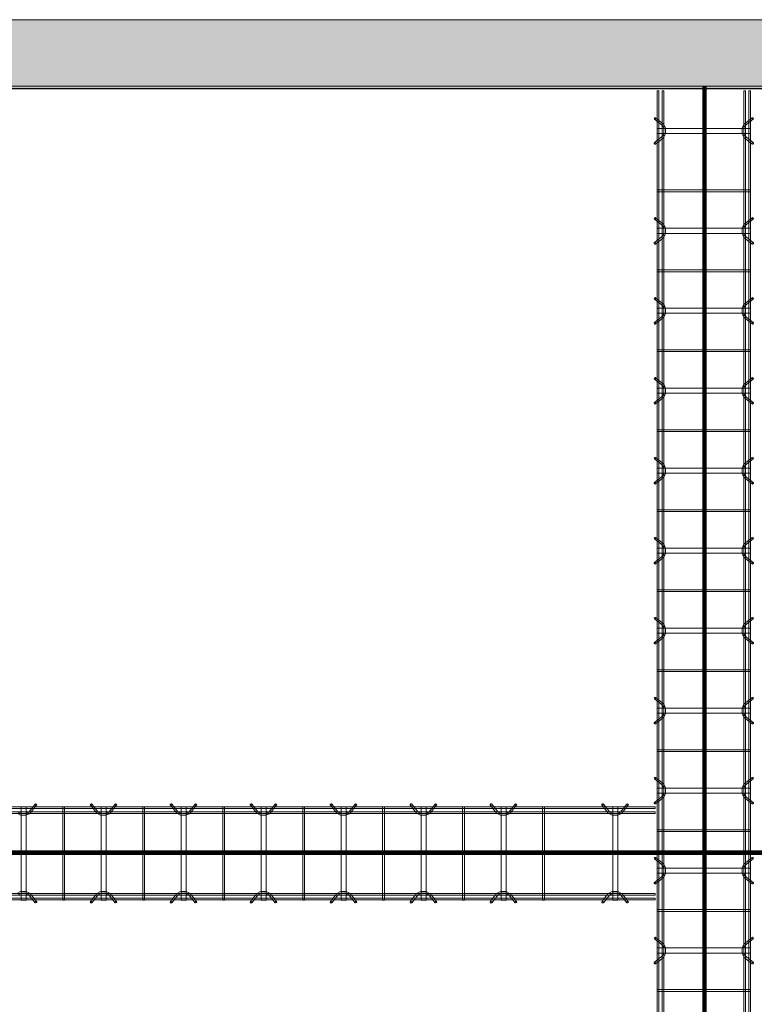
# Model space of a CAD drawing. Header units: inches. Extents: x -4136 to 1945, y -6639 to 12387.
# Tile 512 of 656: x -3094 to -2983, y 11939 to 12087. Entities that reach past the tile are written whole.
import ezdxf

# ---------------------------------------------------------------- set-up
doc = ezdxf.new("R2010")
doc.units = ezdxf.units.IN
doc.header["$MEASUREMENT"] = 0
for name, color, linetype, lineweight in [('A-FLOR', 7, 'Continuous', 9), ('A-GENM', 7, 'Continuous', 9), ('A-WALL-PATT', 7, 'Continuous', 18), ('S-BEAM', 7, 'Continuous', 9), ('S-FNDN', 7, 'Continuous', 9)]:
    doc.layers.add(name, color=color, linetype=linetype, lineweight=lineweight)

# ---------------------------------------------------------------- blocks, each defined once
blk = doc.blocks.new('Dowel bar assembly - Dowel bar assembly-669756-SLAB ON GROUND JOINTS')
at = {"layer": 'S-BEAM', "color": 253, "true_color": 0xaaaaaa}
for p, q in [((2175, 1.98), (0, 1.98)), ((0, 1.72), (2175, 1.72)), ((2039.87, 1.99), (2039.87, -12.01)), ((2040.13, 1.99), (2039.87, 1.99)), ((2039.87, 1.99), (2040.13, 1.99)), ((2040.13, -12.01), (2040.13, 1.99)), ((2044.02, 2.23), (2044.97, 1.03)), ((2045.18, 1.19), (2044.23, 2.39)), ((2045.62, 1.99), (2045.62, -12.01)), ((2046.38, 1.99), (2045.62, 1.99)), ((2045.62, 1.99), (2046.38, 1.99)), ((2046.38, -12.01), (2046.38, 1.99)), ((2047.76, 2.39), (2046.81, 1.19)), ((2047.01, 1.03), (2047.96, 2.23)), ((2051.87, 1.99), (2051.87, -12.01)), ((2052.13, 1.99), (2051.87, 1.99)), ((2051.87, 1.99), (2052.13, 1.99)), ((2052.13, -12.01), (2052.13, 1.99)), ((2056.02, 2.23), (2056.97, 1.03)), ((2057.18, 1.19), (2056.23, 2.39)), ((2057.62, 1.99), (2057.62, -12.01)), ((2058.38, 1.99), (2057.62, 1.99)), ((2057.62, 1.99), (2058.38, 1.99)), ((2058.38, -12.01), (2058.38, 1.99)), ((2059.76, 2.39), (2058.81, 1.19)), ((2059.01, 1.03), (2059.96, 2.23)), ((2063.87, 1.99), (2063.87, -12.01)), ((2064.13, 1.99), (2063.87, 1.99)), ((2063.87, 1.99), (2064.13, 1.99)), ((2064.13, -12.01), (2064.13, 1.99)), ((2068.02, 2.23), (2068.97, 1.03)), ((2069.18, 1.19), (2068.23, 2.39)), ((2069.62, 1.99), (2069.62, -12.01)), ((2070.38, 1.99), (2069.62, 1.99)), ((2069.62, 1.99), (2070.38, 1.99)), ((2070.38, -12.01), (2070.38, 1.99)), ((2071.76, 2.39), (2070.81, 1.19)), ((2071.01, 1.03), (2071.96, 2.23)), ((2075.87, 1.99), (2075.87, -12.01)), ((2076.13, 1.99), (2075.87, 1.99)), ((2075.87, 1.99), (2076.13, 1.99)), ((2076.13, -12.01), (2076.13, 1.99)), ((2080.02, 2.23), (2080.97, 1.03)), ((2081.18, 1.19), (2080.23, 2.39)), ((2081.62, 1.99), (2081.62, -12.01)), ((2082.38, 1.99), (2081.62, 1.99)), ((2081.62, 1.99), (2082.38, 1.99)), ((2082.38, -12.01), (2082.38, 1.99)), ((2083.76, 2.39), (2082.81, 1.19)), ((2083.01, 1.03), (2083.96, 2.23)), ((2087.87, 1.99), (2087.87, -12.01)), ((2088.13, 1.99), (2087.87, 1.99)), ((2087.87, 1.99), (2088.13, 1.99)), ((2088.13, -12.01), (2088.13, 1.99)), ((2092.02, 2.23), (2092.97, 1.03)), ((2093.18, 1.19), (2092.23, 2.39)), ((2093.62, 1.99), (2093.62, -12.01)), ((2094.38, 1.99), (2093.62, 1.99)), ((2093.62, 1.99), (2094.38, 1.99)), ((2094.38, -12.01), (2094.38, 1.99)), ((2095.76, 2.39), (2094.81, 1.19)), ((2095.01, 1.03), (2095.96, 2.23)), ((2099.87, 1.99), (2099.87, -12.01)), ((2100.13, 1.99), (2099.87, 1.99)), ((2099.87, 1.99), (2100.13, 1.99)), ((2100.13, -12.01), (2100.13, 1.99)), ((2104.02, 2.23), (2104.97, 1.03)), ((2105.18, 1.19), (2104.23, 2.39)), ((2105.62, 1.99), (2105.62, -12.01)), ((2106.38, 1.99), (2105.62, 1.99)), ((2105.62, 1.99), (2106.38, 1.99)), ((2106.38, -12.01), (2106.38, 1.99)), ((2107.76, 2.39), (2106.81, 1.19)), ((2107.01, 1.03), (2107.96, 2.23)), ((2111.87, 1.99), (2111.87, -12.01)), ((2112.13, 1.99), (2111.87, 1.99)), ((2111.87, 1.99), (2112.13, 1.99)), ((2112.13, -12.01), (2112.13, 1.99)), ((2116.02, 2.23), (2116.97, 1.03)), ((2117.18, 1.19), (2116.23, 2.39)), ((2117.62, 1.99), (2117.62, -12.01)), ((2118.38, 1.99), (2117.62, 1.99)), ((2117.62, 1.99), (2118.38, 1.99)), ((2118.38, -12.01), (2118.38, 1.99)), ((2119.76, 2.39), (2118.81, 1.19)), ((2119.01, 1.03), (2119.96, 2.23)), ((2123.87, 1.99), (2123.87, -12.01)), ((2124.13, 1.99), (2123.87, 1.99)), ((2123.87, 1.99), (2124.13, 1.99)), ((2124.13, -12.01), (2124.13, 1.99)), ((2128.02, 2.23), (2128.97, 1.03)), ((2129.18, 1.19), (2128.23, 2.39)), ((2129.62, 1.99), (2129.62, -12.01)), ((2130.38, 1.99), (2129.62, 1.99)), ((2129.62, 1.99), (2130.38, 1.99)), ((2130.38, -12.01), (2130.38, 1.99)), ((2131.76, 2.39), (2130.81, 1.19)), ((2131.01, 1.03), (2131.96, 2.23)), ((2135.87, 1.99), (2135.87, -12.01)), ((2136.13, 1.99), (2135.87, 1.99)), ((2135.87, 1.99), (2136.13, 1.99)), ((2136.13, -12.01), (2136.13, 1.99)), ((2140.02, 2.23), (2140.97, 1.03)), ((2141.18, 1.19), (2140.23, 2.39)), ((2141.62, 1.99), (2141.62, -12.01)), ((2142.38, 1.99), (2141.62, 1.99)), ((2141.62, 1.99), (2142.38, 1.99)), ((2142.38, -12.01), (2142.38, 1.99)), ((2143.76, 2.39), (2142.81, 1.19)), ((2143.01, 1.03), (2143.96, 2.23)), ((2147.87, 1.99), (2147.87, -12.01)), ((2148.13, 1.99), (2147.87, 1.99)), ((2147.87, 1.99), (2148.13, 1.99)), ((2148.13, -12.01), (2148.13, 1.99)), ((2152.02, 2.23), (2152.97, 1.03)), ((2153.18, 1.19), (2152.23, 2.39)), ((2153.62, 1.99), (2153.62, -12.01)), ((2154.38, 1.99), (2153.62, 1.99)), ((2153.62, 1.99), (2154.38, 1.99)), ((2154.38, -12.01), (2154.38, 1.99)), ((2155.76, 2.39), (2154.81, 1.19)), ((2155.01, 1.03), (2155.96, 2.23)), ((2159.87, 1.99), (2159.87, -12.01)), ((2160.13, 1.99), (2159.87, 1.99)), ((2159.87, 1.99), (2160.13, 1.99)), ((2160.13, -12.01), (2160.13, 1.99)), ((2167.02, 2.23), (2167.97, 1.03)), ((2168.18, 1.19), (2167.23, 2.39)), ((2168.62, 1.99), (2168.62, -12.01)), ((2169.37, 1.99), (2168.62, 1.99)), ((2168.62, 1.99), (2169.37, 1.99)), ((2169.37, -12.01), (2169.37, 1.99)), ((2170.76, 2.39), (2169.81, 1.19)), ((2170.01, 1.03), (2170.96, 2.23)), ((2175, 1.98), (2175, 1.72)), ((2175, 1.72), (2175, 1.98)), ((2175, 1.25), (0, 1.25)), ((0, 0.99), (2175, 0.99)), ((2175, 0.99), (2175, 1.25)), ((2175, 1.25), (2175, 0.99)), ((2175, -11.01), (0, -11.01)), ((0, -11.27), (2175, -11.27)), ((2175, -11.74), (0, -11.74)), ((2044.97, -11.05), (2044.02, -12.25)), ((2044.23, -12.41), (2045.18, -11.21)), ((2046.81, -11.21), (2047.76, -12.41)), ((2047.96, -12.25), (2047.01, -11.05)), ((2056.97, -11.05), (2056.02, -12.25)), ((2056.23, -12.41), (2057.18, -11.21)), ((2058.81, -11.21), (2059.76, -12.41)), ((2059.96, -12.25), (2059.01, -11.05)), ((2068.97, -11.05), (2068.02, -12.25)), ((2068.23, -12.41), (2069.18, -11.21)), ((2070.81, -11.21), (2071.76, -12.41)), ((2071.96, -12.25), (2071.01, -11.05)), ((2080.97, -11.05), (2080.02, -12.25)), ((2080.23, -12.41), (2081.18, -11.21)), ((2082.81, -11.21), (2083.76, -12.41)), ((2083.96, -12.25), (2083.01, -11.05)), ((2092.97, -11.05), (2092.02, -12.25)), ((2092.23, -12.41), (2093.18, -11.21)), ((2094.81, -11.21), (2095.76, -12.41)), ((2095.96, -12.25), (2095.01, -11.05)), ((2104.97, -11.05), (2104.02, -12.25)), ((2104.23, -12.41), (2105.18, -11.21)), ((2106.81, -11.21), (2107.76, -12.41)), ((2107.96, -12.25), (2107.01, -11.05)), ((2116.97, -11.05), (2116.02, -12.25)), ((2116.23, -12.41), (2117.18, -11.21)), ((2118.81, -11.21), (2119.76, -12.41)), ((2119.96, -12.25), (2119.01, -11.05)), ((2128.97, -11.05), (2128.02, -12.25)), ((2128.23, -12.41), (2129.18, -11.21)), ((2130.81, -11.21), (2131.76, -12.41)), ((2131.96, -12.25), (2131.01, -11.05)), ((2140.97, -11.05), (2140.02, -12.25)), ((2140.23, -12.41), (2141.18, -11.21)), ((2142.81, -11.21), (2143.76, -12.41)), ((2143.96, -12.25), (2143.01, -11.05)), ((2152.97, -11.05), (2152.02, -12.25)), ((2152.23, -12.41), (2153.18, -11.21)), ((2154.81, -11.21), (2155.76, -12.41)), ((2155.96, -12.25), (2155.01, -11.05)), ((2167.97, -11.05), (2167.02, -12.25)), ((2167.23, -12.41), (2168.18, -11.21)), ((2169.81, -11.21), (2170.76, -12.41)), ((2170.96, -12.25), (2170.01, -11.05)), ((2175, -11.27), (2175, -11.01)), ((2175, -11.01), (2175, -11.27)), ((2175, -12), (2175, -11.74)), ((2175, -11.74), (2175, -12)), ((0, -12), (2175, -12)), ((2040.13, -12.01), (2039.87, -12.01)), ((2039.87, -12.01), (2040.13, -12.01)), ((2046.38, -12.01), (2045.62, -12.01)), ((2045.62, -12.01), (2046.38, -12.01)), ((2052.13, -12.01), (2051.87, -12.01)), ((2051.87, -12.01), (2052.13, -12.01)), ((2058.38, -12.01), (2057.62, -12.01)), ((2057.62, -12.01), (2058.38, -12.01)), ((2064.13, -12.01), (2063.87, -12.01)), ((2063.87, -12.01), (2064.13, -12.01)), ((2070.38, -12.01), (2069.62, -12.01)), ((2069.62, -12.01), (2070.38, -12.01)), ((2076.13, -12.01), (2075.87, -12.01)), ((2075.87, -12.01), (2076.13, -12.01)), ((2082.38, -12.01), (2081.62, -12.01)), ((2081.62, -12.01), (2082.38, -12.01)), ((2088.13, -12.01), (2087.87, -12.01)), ((2087.87, -12.01), (2088.13, -12.01)), ((2094.38, -12.01), (2093.62, -12.01)), ((2093.62, -12.01), (2094.38, -12.01)), ((2100.13, -12.01), (2099.87, -12.01)), ((2099.87, -12.01), (2100.13, -12.01)), ((2106.38, -12.01), (2105.62, -12.01)), ((2105.62, -12.01), (2106.38, -12.01)), ((2112.13, -12.01), (2111.87, -12.01)), ((2111.87, -12.01), (2112.13, -12.01)), ((2118.38, -12.01), (2117.62, -12.01)), ((2117.62, -12.01), (2118.38, -12.01)), ((2124.13, -12.01), (2123.87, -12.01)), ((2123.87, -12.01), (2124.13, -12.01)), ((2130.38, -12.01), (2129.62, -12.01)), ((2129.62, -12.01), (2130.38, -12.01)), ((2136.13, -12.01), (2135.87, -12.01)), ((2135.87, -12.01), (2136.13, -12.01)), ((2142.38, -12.01), (2141.62, -12.01)), ((2141.62, -12.01), (2142.38, -12.01)), ((2148.13, -12.01), (2147.87, -12.01)), ((2147.87, -12.01), (2148.13, -12.01)), ((2154.38, -12.01), (2153.62, -12.01)), ((2153.62, -12.01), (2154.38, -12.01)), ((2160.13, -12.01), (2159.87, -12.01)), ((2159.87, -12.01), (2160.13, -12.01)), ((2169.37, -12.01), (2168.62, -12.01)), ((2168.62, -12.01), (2169.37, -12.01))]:
    blk.add_line(p, q, dxfattribs=at)
at = {"layer": 'S-BEAM', "color": 253, "true_color": 0xaaaaaa, "flags": 128}
for points in [[(2044.97, 1.03), (2045.53, 0.73), (2046.39, 0.72), (2046.97, 0.99), (2047.01, 1.03)], [(2045.18, 1.19), (2045.62, 0.97), (2046.38, 0.98), (2046.81, 1.19)], [(2056.97, 1.03), (2057.53, 0.73), (2058.39, 0.72), (2058.97, 0.99), (2059.01, 1.03)], [(2057.18, 1.19), (2057.62, 0.97), (2058.38, 0.98), (2058.81, 1.19)], [(2068.97, 1.03), (2069.53, 0.73), (2070.39, 0.72), (2070.97, 0.99), (2071.01, 1.03)], [(2069.18, 1.19), (2069.62, 0.97), (2070.38, 0.98), (2070.81, 1.19)], [(2080.97, 1.03), (2081.53, 0.73), (2082.39, 0.72), (2082.97, 0.99), (2083.01, 1.03)], [(2081.18, 1.19), (2081.62, 0.97), (2082.38, 0.98), (2082.81, 1.19)], [(2092.97, 1.03), (2093.53, 0.73), (2094.39, 0.72), (2094.97, 0.99), (2095.01, 1.03)], [(2093.18, 1.19), (2093.62, 0.97), (2094.38, 0.98), (2094.81, 1.19)], [(2104.97, 1.03), (2105.53, 0.73), (2106.39, 0.72), (2106.97, 0.99), (2107.01, 1.03)], [(2105.18, 1.19), (2105.62, 0.97), (2106.38, 0.98), (2106.81, 1.19)], [(2116.97, 1.03), (2117.53, 0.73), (2118.39, 0.72), (2118.97, 0.99), (2119.01, 1.03)], [(2117.18, 1.19), (2117.62, 0.97), (2118.38, 0.98), (2118.81, 1.19)], [(2128.97, 1.03), (2129.53, 0.73), (2130.39, 0.72), (2130.97, 0.99), (2131.01, 1.03)], [(2129.18, 1.19), (2129.62, 0.97), (2130.38, 0.98), (2130.81, 1.19)], [(2140.97, 1.03), (2141.53, 0.73), (2142.39, 0.72), (2142.97, 0.99), (2143.01, 1.03)], [(2141.18, 1.19), (2141.62, 0.97), (2142.38, 0.98), (2142.81, 1.19)], [(2152.97, 1.03), (2153.53, 0.73), (2154.39, 0.72), (2154.97, 0.99), (2155.01, 1.03)], [(2153.18, 1.19), (2153.62, 0.97), (2154.38, 0.98), (2154.81, 1.19)], [(2167.97, 1.03), (2168.53, 0.73), (2169.39, 0.72), (2169.97, 0.99), (2170.01, 1.03)], [(2168.18, 1.19), (2168.62, 0.97), (2169.38, 0.98), (2169.81, 1.19)], [(2044.97, -11.05), (2045.53, -10.75), (2046.39, -10.74), (2046.97, -11.01), (2047.01, -11.05)], [(2045.18, -11.21), (2045.62, -10.99), (2046.38, -11), (2046.81, -11.21)], [(2056.97, -11.05), (2057.53, -10.75), (2058.39, -10.74), (2058.97, -11.01), (2059.01, -11.05)], [(2057.18, -11.21), (2057.62, -10.99), (2058.38, -11), (2058.81, -11.21)], [(2068.97, -11.05), (2069.53, -10.75), (2070.39, -10.74), (2070.97, -11.01), (2071.01, -11.05)], [(2069.18, -11.21), (2069.62, -10.99), (2070.38, -11), (2070.81, -11.21)], [(2080.97, -11.05), (2081.53, -10.75), (2082.39, -10.74), (2082.97, -11.01), (2083.01, -11.05)], [(2081.18, -11.21), (2081.62, -10.99), (2082.38, -11), (2082.81, -11.21)], [(2092.97, -11.05), (2093.53, -10.75), (2094.39, -10.74), (2094.97, -11.01), (2095.01, -11.05)], [(2093.18, -11.21), (2093.62, -10.99), (2094.38, -11), (2094.81, -11.21)], [(2104.97, -11.05), (2105.53, -10.75), (2106.39, -10.74), (2106.97, -11.01), (2107.01, -11.05)], [(2105.18, -11.21), (2105.62, -10.99), (2106.38, -11), (2106.81, -11.21)], [(2116.97, -11.05), (2117.53, -10.75), (2118.39, -10.74), (2118.97, -11.01), (2119.01, -11.05)], [(2117.18, -11.21), (2117.62, -10.99), (2118.38, -11), (2118.81, -11.21)], [(2128.97, -11.05), (2129.53, -10.75), (2130.39, -10.74), (2130.97, -11.01), (2131.01, -11.05)], [(2129.18, -11.21), (2129.62, -10.99), (2130.38, -11), (2130.81, -11.21)], [(2140.97, -11.05), (2141.53, -10.75), (2142.39, -10.74), (2142.97, -11.01), (2143.01, -11.05)], [(2141.18, -11.21), (2141.62, -10.99), (2142.38, -11), (2142.81, -11.21)], [(2152.97, -11.05), (2153.53, -10.75), (2154.39, -10.74), (2154.97, -11.01), (2155.01, -11.05)], [(2153.18, -11.21), (2153.62, -10.99), (2154.38, -11), (2154.81, -11.21)], [(2167.97, -11.05), (2168.53, -10.75), (2169.39, -10.74), (2169.97, -11.01), (2170.01, -11.05)], [(2168.18, -11.21), (2168.62, -10.99), (2169.38, -11), (2169.81, -11.21)]]:
    blk.add_lwpolyline(points, dxfattribs=at)
at = {"layer": 'S-BEAM', "color": 253, "true_color": 0xaaaaaa}
for centre, major_axis, start_param, end_param in [((2044.12, 2.31), (0.101, 0.08), 5.709265, 8.850858), ((2044.12, 2.31), (0.101, 0.08), 2.567673, 5.709265), ((2047.86, 2.31), (-0.101, 0.08), 3.715513, 6.857105), ((2047.86, 2.31), (-0.101, 0.08), 0.57392, 3.715513), ((2056.12, 2.31), (0.101, 0.08), 5.709265, 8.850858), ((2056.12, 2.31), (0.101, 0.08), 2.567673, 5.709265), ((2059.86, 2.31), (-0.101, 0.08), 3.715513, 6.857105), ((2059.86, 2.31), (-0.101, 0.08), 0.57392, 3.715513), ((2068.12, 2.31), (0.101, 0.08), 5.709265, 8.850858), ((2068.12, 2.31), (0.101, 0.08), 2.567673, 5.709265), ((2071.86, 2.31), (-0.101, 0.08), 3.715513, 6.857105), ((2071.86, 2.31), (-0.101, 0.08), 0.57392, 3.715513), ((2080.12, 2.31), (0.101, 0.08), 5.709265, 8.850858), ((2080.12, 2.31), (0.101, 0.08), 2.567673, 5.709265), ((2083.86, 2.31), (-0.101, 0.08), 3.715513, 6.857105), ((2083.86, 2.31), (-0.101, 0.08), 0.57392, 3.715513), ((2092.12, 2.31), (0.101, 0.08), 5.709265, 8.850858), ((2092.12, 2.31), (0.101, 0.08), 2.567673, 5.709265), ((2095.86, 2.31), (-0.101, 0.08), 3.715513, 6.857105), ((2095.86, 2.31), (-0.101, 0.08), 0.57392, 3.715513), ((2104.12, 2.31), (0.101, 0.08), 5.709265, 8.850858), ((2104.12, 2.31), (0.101, 0.08), 2.567673, 5.709265), ((2107.86, 2.31), (-0.101, 0.08), 3.715513, 6.857105), ((2107.86, 2.31), (-0.101, 0.08), 0.57392, 3.715513), ((2116.12, 2.31), (0.101, 0.08), 5.709265, 8.850858), ((2116.12, 2.31), (0.101, 0.08), 2.567673, 5.709265), ((2119.86, 2.31), (-0.101, 0.08), 3.715513, 6.857105), ((2119.86, 2.31), (-0.101, 0.08), 0.57392, 3.715513), ((2128.12, 2.31), (0.101, 0.08), 5.709265, 8.850858), ((2128.12, 2.31), (0.101, 0.08), 2.567673, 5.709265), ((2131.86, 2.31), (-0.101, 0.08), 3.715513, 6.857105), ((2131.86, 2.31), (-0.101, 0.08), 0.57392, 3.715513), ((2140.12, 2.31), (0.101, 0.08), 5.709265, 8.850858), ((2140.12, 2.31), (0.101, 0.08), 2.567673, 5.709265), ((2143.86, 2.31), (-0.101, 0.08), 3.715513, 6.857105), ((2143.86, 2.31), (-0.101, 0.08), 0.57392, 3.715513), ((2152.12, 2.31), (0.101, 0.08), 5.709265, 8.850858), ((2152.12, 2.31), (0.101, 0.08), 2.567673, 5.709265), ((2155.86, 2.31), (-0.101, 0.08), 3.715513, 6.857105), ((2155.86, 2.31), (-0.101, 0.08), 0.57392, 3.715513), ((2167.12, 2.31), (0.101, 0.08), 5.709265, 8.850858), ((2167.12, 2.31), (0.101, 0.08), 2.567673, 5.709265), ((2170.86, 2.31), (-0.101, 0.08), 3.715513, 6.857105), ((2170.86, 2.31), (-0.101, 0.08), 0.57392, 3.715513), ((2044.12, -12.33), (-0.101, 0.08), 3.715513, 6.857105), ((2044.12, -12.33), (-0.101, 0.08), 0.57392, 3.715513), ((2047.86, -12.33), (0.101, 0.08), 5.709265, 8.850858), ((2047.86, -12.33), (0.101, 0.08), 2.567673, 5.709265), ((2056.12, -12.33), (-0.101, 0.08), 3.715513, 6.857105), ((2056.12, -12.33), (-0.101, 0.08), 0.57392, 3.715513), ((2059.86, -12.33), (0.101, 0.08), 5.709265, 8.850858), ((2059.86, -12.33), (0.101, 0.08), 2.567673, 5.709265), ((2068.12, -12.33), (-0.101, 0.08), 3.715513, 6.857105), ((2068.12, -12.33), (-0.101, 0.08), 0.57392, 3.715513), ((2071.86, -12.33), (0.101, 0.08), 5.709265, 8.850858), ((2071.86, -12.33), (0.101, 0.08), 2.567673, 5.709265), ((2080.12, -12.33), (-0.101, 0.08), 3.715513, 6.857105), ((2080.12, -12.33), (-0.101, 0.08), 0.57392, 3.715513), ((2083.86, -12.33), (0.101, 0.08), 5.709265, 8.850858), ((2083.86, -12.33), (0.101, 0.08), 2.567673, 5.709265), ((2092.12, -12.33), (-0.101, 0.08), 3.715513, 6.857105), ((2092.12, -12.33), (-0.101, 0.08), 0.57392, 3.715513), ((2095.86, -12.33), (0.101, 0.08), 5.709265, 8.850858), ((2095.86, -12.33), (0.101, 0.08), 2.567673, 5.709265), ((2104.12, -12.33), (-0.101, 0.08), 3.715513, 6.857105), ((2104.12, -12.33), (-0.101, 0.08), 0.57392, 3.715513), ((2107.86, -12.33), (0.101, 0.08), 5.709265, 8.850858), ((2107.86, -12.33), (0.101, 0.08), 2.567673, 5.709265), ((2116.12, -12.33), (-0.101, 0.08), 3.715513, 6.857105), ((2116.12, -12.33), (-0.101, 0.08), 0.57392, 3.715513), ((2119.86, -12.33), (0.101, 0.08), 5.709265, 8.850858), ((2119.86, -12.33), (0.101, 0.08), 2.567673, 5.709265), ((2128.12, -12.33), (-0.101, 0.08), 3.715513, 6.857105), ((2128.12, -12.33), (-0.101, 0.08), 0.57392, 3.715513), ((2131.86, -12.33), (0.101, 0.08), 5.709265, 8.850858), ((2131.86, -12.33), (0.101, 0.08), 2.567673, 5.709265), ((2140.12, -12.33), (-0.101, 0.08), 3.715513, 6.857105), ((2140.12, -12.33), (-0.101, 0.08), 0.57392, 3.715513), ((2143.86, -12.33), (0.101, 0.08), 5.709265, 8.850858), ((2143.86, -12.33), (0.101, 0.08), 2.567673, 5.709265), ((2152.12, -12.33), (-0.101, 0.08), 3.715513, 6.857105), ((2152.12, -12.33), (-0.101, 0.08), 0.57392, 3.715513), ((2155.86, -12.33), (0.101, 0.08), 5.709265, 8.850858), ((2155.86, -12.33), (0.101, 0.08), 2.567673, 5.709265), ((2167.12, -12.33), (-0.101, 0.08), 3.715513, 6.857105), ((2167.12, -12.33), (-0.101, 0.08), 0.57392, 3.715513), ((2170.86, -12.33), (0.101, 0.08), 5.709265, 8.850858), ((2170.86, -12.33), (0.101, 0.08), 2.567673, 5.709265)]:
    blk.add_ellipse(centre, major_axis=major_axis, ratio=0.816528, start_param=start_param, end_param=end_param, dxfattribs=at)
blk = doc.blocks.new('Dowel bar assembly - Dowel bar assembly-674226-SLAB ON GROUND JOINTS')
at = {"layer": 'S-BEAM', "color": 253, "true_color": 0xaaaaaa}
for p, q in [((148.75, 1.98), (0, 1.98)), ((0, 1.72), (148.75, 1.72)), ((53.63, 1.99), (53.63, -12.01)), ((54.38, 1.99), (53.63, 1.99)), ((53.63, 1.99), (54.38, 1.99)), ((54.38, -12.01), (54.38, 1.99)), ((55.76, 2.39), (54.81, 1.19)), ((55.01, 1.03), (55.96, 2.23)), ((59.87, 1.99), (59.87, -12.01)), ((60.13, 1.99), (59.87, 1.99)), ((59.87, 1.99), (60.13, 1.99)), ((60.13, -12.01), (60.13, 1.99)), ((64.02, 2.23), (64.97, 1.03)), ((65.18, 1.19), (64.23, 2.39)), ((65.63, 1.99), (65.63, -12.01)), ((66.38, 1.99), (65.63, 1.99)), ((65.63, 1.99), (66.38, 1.99)), ((66.38, -12.01), (66.38, 1.99)), ((67.76, 2.39), (66.81, 1.19)), ((67.01, 1.03), (67.96, 2.23)), ((71.87, 1.99), (71.87, -12.01)), ((72.13, 1.99), (71.87, 1.99)), ((71.87, 1.99), (72.13, 1.99)), ((72.13, -12.01), (72.13, 1.99)), ((76.02, 2.23), (76.97, 1.03)), ((77.18, 1.19), (76.23, 2.39)), ((77.63, 1.99), (77.63, -12.01)), ((78.38, 1.99), (77.63, 1.99)), ((77.63, 1.99), (78.38, 1.99)), ((78.38, -12.01), (78.38, 1.99)), ((79.76, 2.39), (78.81, 1.19)), ((79.01, 1.03), (79.96, 2.23)), ((83.87, 1.99), (83.87, -12.01)), ((84.13, 1.99), (83.87, 1.99)), ((83.87, 1.99), (84.13, 1.99)), ((84.13, -12.01), (84.13, 1.99)), ((88.02, 2.23), (88.97, 1.03)), ((89.18, 1.19), (88.23, 2.39)), ((89.63, 1.99), (89.63, -12.01)), ((90.38, 1.99), (89.63, 1.99)), ((89.63, 1.99), (90.38, 1.99)), ((90.38, -12.01), (90.38, 1.99)), ((91.76, 2.39), (90.81, 1.19)), ((91.01, 1.03), (91.96, 2.23)), ((95.87, 1.99), (95.87, -12.01)), ((96.13, 1.99), (95.87, 1.99)), ((95.87, 1.99), (96.13, 1.99)), ((96.13, -12.01), (96.13, 1.99)), ((100.02, 2.23), (100.97, 1.03)), ((101.18, 1.19), (100.23, 2.39)), ((101.63, 1.99), (101.63, -12.01)), ((102.38, 1.99), (101.63, 1.99)), ((101.63, 1.99), (102.38, 1.99)), ((102.38, -12.01), (102.38, 1.99)), ((103.76, 2.39), (102.81, 1.19)), ((103.01, 1.03), (103.96, 2.23)), ((107.87, 1.99), (107.87, -12.01)), ((108.13, 1.99), (107.87, 1.99)), ((107.87, 1.99), (108.13, 1.99)), ((108.13, -12.01), (108.13, 1.99)), ((112.02, 2.23), (112.97, 1.03)), ((113.18, 1.19), (112.23, 2.39)), ((113.63, 1.99), (113.63, -12.01)), ((114.38, 1.99), (113.63, 1.99)), ((113.63, 1.99), (114.38, 1.99)), ((114.38, -12.01), (114.38, 1.99)), ((115.76, 2.39), (114.81, 1.19)), ((115.01, 1.03), (115.96, 2.23)), ((119.87, 1.99), (119.87, -12.01)), ((120.13, 1.99), (119.87, 1.99)), ((119.87, 1.99), (120.13, 1.99)), ((120.13, -12.01), (120.13, 1.99)), ((124.02, 2.23), (124.97, 1.03)), ((125.18, 1.19), (124.23, 2.39)), ((125.63, 1.99), (125.63, -12.01)), ((126.38, 1.99), (125.63, 1.99)), ((125.63, 1.99), (126.38, 1.99)), ((126.38, -12.01), (126.38, 1.99)), ((127.76, 2.39), (126.81, 1.19)), ((127.01, 1.03), (127.96, 2.23)), ((131.87, 1.99), (131.87, -12.01)), ((132.13, 1.99), (131.87, 1.99)), ((131.87, 1.99), (132.13, 1.99)), ((132.13, -12.01), (132.13, 1.99)), ((140.77, 2.23), (141.72, 1.03)), ((141.93, 1.19), (140.98, 2.39)), ((142.38, 1.99), (142.38, -12.01)), ((143.13, 1.99), (142.38, 1.99)), ((142.38, 1.99), (143.13, 1.99)), ((143.13, -12.01), (143.13, 1.99)), ((144.51, 2.39), (143.56, 1.19)), ((143.76, 1.03), (144.71, 2.23)), ((148.75, 1.98), (148.75, 1.72)), ((148.75, 1.72), (148.75, 1.98)), ((148.75, 1.25), (0, 1.25)), ((0, 0.99), (148.75, 0.99)), ((148.75, 0.99), (148.75, 1.25)), ((148.75, 1.25), (148.75, 0.99)), ((148.75, -11.01), (0, -11.01)), ((0, -11.27), (148.75, -11.27)), ((148.75, -11.74), (0, -11.74)), ((54.81, -11.21), (55.76, -12.41)), ((55.96, -12.25), (55.01, -11.05)), ((64.97, -11.05), (64.02, -12.25)), ((64.23, -12.41), (65.18, -11.21)), ((66.81, -11.21), (67.76, -12.41)), ((67.96, -12.25), (67.01, -11.05)), ((76.97, -11.05), (76.02, -12.25)), ((76.23, -12.41), (77.18, -11.21)), ((78.81, -11.21), (79.76, -12.41)), ((79.96, -12.25), (79.01, -11.05)), ((88.97, -11.05), (88.02, -12.25)), ((88.23, -12.41), (89.18, -11.21)), ((90.81, -11.21), (91.76, -12.41)), ((91.96, -12.25), (91.01, -11.05)), ((100.97, -11.05), (100.02, -12.25)), ((100.23, -12.41), (101.18, -11.21)), ((102.81, -11.21), (103.76, -12.41)), ((103.96, -12.25), (103.01, -11.05)), ((112.97, -11.05), (112.02, -12.25)), ((112.23, -12.41), (113.18, -11.21)), ((114.81, -11.21), (115.76, -12.41)), ((115.96, -12.25), (115.01, -11.05)), ((124.97, -11.05), (124.02, -12.25)), ((124.23, -12.41), (125.18, -11.21)), ((126.81, -11.21), (127.76, -12.41)), ((127.96, -12.25), (127.01, -11.05)), ((141.72, -11.05), (140.77, -12.25)), ((140.98, -12.41), (141.93, -11.21)), ((143.56, -11.21), (144.51, -12.41)), ((144.71, -12.25), (143.76, -11.05)), ((148.75, -11.27), (148.75, -11.01)), ((148.75, -11.01), (148.75, -11.27)), ((148.75, -12), (148.75, -11.74)), ((148.75, -11.74), (148.75, -12)), ((0, -12), (148.75, -12)), ((54.38, -12.01), (53.63, -12.01)), ((53.63, -12.01), (54.38, -12.01)), ((60.13, -12.01), (59.87, -12.01)), ((59.87, -12.01), (60.13, -12.01)), ((66.38, -12.01), (65.63, -12.01)), ((65.63, -12.01), (66.38, -12.01)), ((72.13, -12.01), (71.87, -12.01)), ((71.87, -12.01), (72.13, -12.01)), ((78.38, -12.01), (77.63, -12.01)), ((77.63, -12.01), (78.38, -12.01)), ((84.13, -12.01), (83.87, -12.01)), ((83.87, -12.01), (84.13, -12.01)), ((90.38, -12.01), (89.63, -12.01)), ((89.63, -12.01), (90.38, -12.01)), ((96.13, -12.01), (95.87, -12.01)), ((95.87, -12.01), (96.13, -12.01)), ((102.38, -12.01), (101.63, -12.01)), ((101.63, -12.01), (102.38, -12.01)), ((108.13, -12.01), (107.87, -12.01)), ((107.87, -12.01), (108.13, -12.01)), ((114.38, -12.01), (113.63, -12.01)), ((113.63, -12.01), (114.38, -12.01)), ((120.13, -12.01), (119.87, -12.01)), ((119.87, -12.01), (120.13, -12.01)), ((126.38, -12.01), (125.63, -12.01)), ((125.63, -12.01), (126.38, -12.01)), ((132.13, -12.01), (131.87, -12.01)), ((131.87, -12.01), (132.13, -12.01)), ((143.13, -12.01), (142.38, -12.01)), ((142.38, -12.01), (143.13, -12.01))]:
    blk.add_line(p, q, dxfattribs=at)
at = {"layer": 'S-BEAM', "color": 253, "true_color": 0xaaaaaa, "flags": 128}
for points in [[(52.97, 1.03), (53.53, 0.73), (54.39, 0.72), (54.97, 0.99), (55.01, 1.03)], [(53.18, 1.19), (53.62, 0.97), (54.38, 0.98), (54.81, 1.19)], [(64.97, 1.03), (65.53, 0.73), (66.39, 0.72), (66.97, 0.99), (67.01, 1.03)], [(65.18, 1.19), (65.62, 0.97), (66.38, 0.98), (66.81, 1.19)], [(76.97, 1.03), (77.53, 0.73), (78.39, 0.72), (78.97, 0.99), (79.01, 1.03)], [(77.18, 1.19), (77.62, 0.97), (78.38, 0.98), (78.81, 1.19)], [(88.97, 1.03), (89.53, 0.73), (90.39, 0.72), (90.97, 0.99), (91.01, 1.03)], [(89.18, 1.19), (89.62, 0.97), (90.38, 0.98), (90.81, 1.19)], [(100.97, 1.03), (101.53, 0.73), (102.39, 0.72), (102.97, 0.99), (103.01, 1.03)], [(101.18, 1.19), (101.62, 0.97), (102.38, 0.98), (102.81, 1.19)], [(112.97, 1.03), (113.53, 0.73), (114.39, 0.72), (114.97, 0.99), (115.01, 1.03)], [(113.18, 1.19), (113.62, 0.97), (114.38, 0.98), (114.81, 1.19)], [(124.97, 1.03), (125.53, 0.73), (126.39, 0.72), (126.97, 0.99), (127.01, 1.03)], [(125.18, 1.19), (125.62, 0.97), (126.38, 0.98), (126.81, 1.19)], [(141.72, 1.03), (142.28, 0.73), (143.14, 0.72), (143.72, 0.99), (143.76, 1.03)], [(141.93, 1.19), (142.37, 0.97), (143.13, 0.98), (143.56, 1.19)], [(52.97, -11.05), (53.53, -10.75), (54.39, -10.74), (54.97, -11.01), (55.01, -11.05)], [(53.18, -11.21), (53.62, -10.99), (54.38, -11), (54.81, -11.21)], [(64.97, -11.05), (65.53, -10.75), (66.39, -10.74), (66.97, -11.01), (67.01, -11.05)], [(65.18, -11.21), (65.62, -10.99), (66.38, -11), (66.81, -11.21)], [(76.97, -11.05), (77.53, -10.75), (78.39, -10.74), (78.97, -11.01), (79.01, -11.05)], [(77.18, -11.21), (77.62, -10.99), (78.38, -11), (78.81, -11.21)], [(88.97, -11.05), (89.53, -10.75), (90.39, -10.74), (90.97, -11.01), (91.01, -11.05)], [(89.18, -11.21), (89.62, -10.99), (90.38, -11), (90.81, -11.21)], [(100.97, -11.05), (101.53, -10.75), (102.39, -10.74), (102.97, -11.01), (103.01, -11.05)], [(101.18, -11.21), (101.62, -10.99), (102.38, -11), (102.81, -11.21)], [(112.97, -11.05), (113.53, -10.75), (114.39, -10.74), (114.97, -11.01), (115.01, -11.05)], [(113.18, -11.21), (113.62, -10.99), (114.38, -11), (114.81, -11.21)], [(124.97, -11.05), (125.53, -10.75), (126.39, -10.74), (126.97, -11.01), (127.01, -11.05)], [(125.18, -11.21), (125.62, -10.99), (126.38, -11), (126.81, -11.21)], [(141.72, -11.05), (142.28, -10.75), (143.14, -10.74), (143.72, -11.01), (143.76, -11.05)], [(141.93, -11.21), (142.37, -10.99), (143.13, -11), (143.56, -11.21)]]:
    blk.add_lwpolyline(points, dxfattribs=at)
at = {"layer": 'S-BEAM', "color": 253, "true_color": 0xaaaaaa}
for centre, major_axis, start_param, end_param in [((55.86, 2.31), (-0.101, 0.08), 3.715513, 6.857105), ((55.86, 2.31), (-0.101, 0.08), 0.57392, 3.715513), ((64.12, 2.31), (0.101, 0.08), 5.709265, 8.850858), ((64.12, 2.31), (0.101, 0.08), 2.567673, 5.709265), ((67.86, 2.31), (-0.101, 0.08), 3.715513, 6.857105), ((67.86, 2.31), (-0.101, 0.08), 0.57392, 3.715513), ((76.12, 2.31), (0.101, 0.08), 5.709265, 8.850858), ((76.12, 2.31), (0.101, 0.08), 2.567673, 5.709265), ((79.86, 2.31), (-0.101, 0.08), 3.715513, 6.857105), ((79.86, 2.31), (-0.101, 0.08), 0.57392, 3.715513), ((88.12, 2.31), (0.101, 0.08), 5.709265, 8.850858), ((88.12, 2.31), (0.101, 0.08), 2.567673, 5.709265), ((91.86, 2.31), (-0.101, 0.08), 3.715513, 6.857105), ((91.86, 2.31), (-0.101, 0.08), 0.57392, 3.715513), ((100.12, 2.31), (0.101, 0.08), 5.709265, 8.850858), ((100.12, 2.31), (0.101, 0.08), 2.567673, 5.709265), ((103.86, 2.31), (-0.101, 0.08), 3.715513, 6.857105), ((103.86, 2.31), (-0.101, 0.08), 0.57392, 3.715513), ((112.12, 2.31), (0.101, 0.08), 5.709265, 8.850858), ((112.12, 2.31), (0.101, 0.08), 2.567673, 5.709265), ((115.86, 2.31), (-0.101, 0.08), 3.715513, 6.857105), ((115.86, 2.31), (-0.101, 0.08), 0.57392, 3.715513), ((124.12, 2.31), (0.101, 0.08), 5.709265, 8.850858), ((124.12, 2.31), (0.101, 0.08), 2.567673, 5.709265), ((127.86, 2.31), (-0.101, 0.08), 3.715513, 6.857105), ((127.86, 2.31), (-0.101, 0.08), 0.57392, 3.715513), ((140.87, 2.31), (0.101, 0.08), 5.709265, 8.850858), ((140.87, 2.31), (0.101, 0.08), 2.567673, 5.709265), ((144.61, 2.31), (-0.101, 0.08), 3.715513, 6.857105), ((144.61, 2.31), (-0.101, 0.08), 0.57392, 3.715513), ((55.86, -12.33), (0.101, 0.08), 5.709265, 8.850858), ((55.86, -12.33), (0.101, 0.08), 2.567673, 5.709265), ((64.12, -12.33), (-0.101, 0.08), 3.715513, 6.857105), ((64.12, -12.33), (-0.101, 0.08), 0.57392, 3.715513), ((67.86, -12.33), (0.101, 0.08), 5.709265, 8.850858), ((67.86, -12.33), (0.101, 0.08), 2.567673, 5.709265), ((76.12, -12.33), (-0.101, 0.08), 3.715513, 6.857105), ((76.12, -12.33), (-0.101, 0.08), 0.57392, 3.715513), ((79.86, -12.33), (0.101, 0.08), 5.709265, 8.850858), ((79.86, -12.33), (0.101, 0.08), 2.567673, 5.709265), ((88.12, -12.33), (-0.101, 0.08), 3.715513, 6.857105), ((88.12, -12.33), (-0.101, 0.08), 0.57392, 3.715513), ((91.86, -12.33), (0.101, 0.08), 5.709265, 8.850858), ((91.86, -12.33), (0.101, 0.08), 2.567673, 5.709265), ((100.12, -12.33), (-0.101, 0.08), 3.715513, 6.857105), ((100.12, -12.33), (-0.101, 0.08), 0.57392, 3.715513), ((103.86, -12.33), (0.101, 0.08), 5.709265, 8.850858), ((103.86, -12.33), (0.101, 0.08), 2.567673, 5.709265), ((112.12, -12.33), (-0.101, 0.08), 3.715513, 6.857105), ((112.12, -12.33), (-0.101, 0.08), 0.57392, 3.715513), ((115.86, -12.33), (0.101, 0.08), 5.709265, 8.850858), ((115.86, -12.33), (0.101, 0.08), 2.567673, 5.709265), ((124.12, -12.33), (-0.101, 0.08), 3.715513, 6.857105), ((124.12, -12.33), (-0.101, 0.08), 0.57392, 3.715513), ((127.86, -12.33), (0.101, 0.08), 5.709265, 8.850858), ((127.86, -12.33), (0.101, 0.08), 2.567673, 5.709265), ((140.87, -12.33), (-0.101, 0.08), 3.715513, 6.857105), ((140.87, -12.33), (-0.101, 0.08), 0.57392, 3.715513), ((144.61, -12.33), (0.101, 0.08), 5.709265, 8.850858), ((144.61, -12.33), (0.101, 0.08), 2.567673, 5.709265)]:
    blk.add_ellipse(centre, major_axis=major_axis, ratio=0.816528, start_param=start_param, end_param=end_param, dxfattribs=at)

msp = doc.modelspace()

# ---------------------------------------------------------------- hatches: boundary and pattern name
at = {"layer": 'A-GENM', "true_color": 0xff0000}
for points in [[(-3154.2803, 12077.1894), (-3154.16626, 12077.1894), (-2827.48122, 12077.1894), (-2827.36718, 12077.1894), (-2827.36718, 12076.87444), (-3154.2803, 12076.87444)], [(-3154.12689, 12077.1894), (-2827.52059, 12077.1894), (-2827.52059, 12076.87444), (-3154.12689, 12076.87444)]]:
    msp.add_hatch(color=1, dxfattribs=at).paths.add_polyline_path(points, flags=0)
at = {"layer": 'A-GENM', "true_color": 0x0000ff}
for points in [[(-2990.65717, 12077.1894), (-2990.65717, 12076.83507), (-2990.65717, 9901.50436), (-2990.65717, 9901.1894), (-2991.08036, 9901.1894), (-2991.08036, 9901.50436), (-2991.08036, 12076.83507), (-2991.08036, 12077.1894)], [(-2991.02059, 9901.1894), (-2991.02059, 9901.50436), (-2991.02059, 12076.83507), (-2991.02059, 12077.1894), (-2990.62689, 12077.1894), (-2990.62689, 12076.83507), (-2990.62689, 9901.50436), (-2990.62689, 9901.1894)], [(-2990.65869, 12077.1894), (-2990.65869, 12076.83507), (-2990.65869, 9901.50436), (-2990.65869, 9901.1894), (-2991.00273, 9901.1894), (-2991.00273, 9901.50436), (-2991.00273, 12076.83507), (-2991.00273, 12077.1894)], [(-2990.57181, 12077.1894), (-2990.57181, 12076.83507), (-2990.57181, 9901.50436), (-2990.57181, 9901.1894), (-2990.99348, 9901.1894), (-2990.99348, 9901.50436), (-2990.99348, 12076.83507), (-2990.99348, 12077.1894)], [(-2990.7803, 12077.1894), (-2990.7803, 12076.83507), (-2990.7803, 9901.50436), (-2990.7803, 9901.1894), (-2990.86718, 9901.1894), (-2990.86718, 9901.50436), (-2990.86718, 12076.83507), (-2990.86718, 12077.1894)], [(-2990.57029, 12077.1894), (-2990.57029, 12076.83507), (-2990.57029, 9901.50436), (-2990.57029, 9901.1894), (-2990.7803, 9901.1894), (-2990.7803, 9901.50436), (-2990.7803, 12076.83507), (-2990.7803, 12077.1894)], [(-3819.32374, 11962.44285), (-3819.00878, 11962.44285), (-2640.32374, 11962.44285), (-2640.32374, 11962.23284), (-3819.00878, 11962.23284), (-3819.32374, 11962.23284)], [(-3819.32374, 11962.44133), (-3819.00878, 11962.44133), (-2640.32374, 11962.44133), (-2640.32374, 11962.01965), (-3819.00878, 11962.01965), (-3819.32374, 11962.01965)], [(-2640.32374, 11961.99255), (-3819.00878, 11961.99255), (-3819.32374, 11961.99255), (-3819.32374, 11962.38625), (-3819.00878, 11962.38625), (-2640.32374, 11962.38625)], [(-3819.32374, 11962.35597), (-3819.00878, 11962.35597), (-2640.32374, 11962.35597), (-2640.32374, 11961.93277), (-3819.00878, 11961.93277), (-3819.32374, 11961.93277)], [(-3819.32374, 11962.35445), (-3819.00878, 11962.35445), (-2640.32374, 11962.35445), (-2640.32374, 11962.01041), (-3819.00878, 11962.01041), (-3819.32374, 11962.01041)], [(-3819.32374, 11962.23284), (-3819.00878, 11962.23284), (-2640.32374, 11962.23284), (-2640.32374, 11962.14596), (-3819.00878, 11962.14596), (-3819.32374, 11962.14596)]]:
    msp.add_hatch(color=5, dxfattribs=at).paths.add_polyline_path(points, flags=0)
at = {"layer": 'A-WALL-PATT', "lineweight": 9, "true_color": 0xd4d4d4}
h = msp.add_hatch(dxfattribs=at)
h.set_pattern_fill('FP_1', color=254, style=0, pattern_type=2)
h.set_pattern_definition([(50, (0, 0), (55.0854, -4.81984), [5.76, -63.36]), (355, (0, 0), (-10.6557, 57.76853), [4.608, -50.688]), (100.451, (4.59, -0.4), (44.42947, 52.94866), [4.895, -53.848]), (46.184, (0, 15.36), (81.96444, -12.71212), [8.64, -95.04]), (96.636, (6.83, 14.3), (71.7815, 74.8124), [7.343, -80.772]), (351.184, (0, 15.36), (71.78195, 74.81243), [6.912, -76.032]), (21, (7.68, 11.52), (45.84207, -30.92146), [5.76, -63.36]), (326, (7.68, 11.52), (18.68706, 55.69148), [4.608, -50.688]), (71.451, (11.5, 8.943), (64.5289, 24.7701), [4.895, -53.848]), (37.5, (0, 0), (0.933895, 25.566816), [2.534, -47.539, 2.534, -48.922, -50.88]), (37.5, (0, 0), (0.933895, 25.566816), [-101.53, 2.534, -48.346]), (7.5, (0, 0), (20.20404, 30.2913), [2.534, -26.803, 2.534, -46.387, -19.392]), (7.5, (0, 0), (20.20404, 30.2913), [-78.259, 2.534, -16.858]), (327.5, (-17.126, 0), (40.997785, -1.732403), [2.534, -16.666, 2.534, -57.37, -79.488]), (327.5, (-17.126, 0), (40.997785, -1.732403), [-79.104, 2.534, -76.954]), (317.5, (-24.806, 0), (44.78888, 7.68784), [2.534, -22.426, 2.534, -37.248, -56.448]), (317.5, (-24.806, 0), (44.78888, 7.68784), [-64.742, 2.534, -53.914])])
h.paths.add_polyline_path([(-2636.00878, 12087.1894), (-2636.00878, 12077.1894), (-2640.32374, 12077.1894), (-2749.53624, 12077.1894), (-2755.16124, 12077.1894), (-3819.32374, 12077.1894), (-3829.32374, 12077.1894), (-3829.32374, 12087.1894)], flags=0)

# ---------------------------------------------------------------- linework, layer by layer
at = {"layer": 'A-FLOR'}
for p, q in [((-2640.32374, 12076.83507), (-3819.32374, 12076.83507)), ((-2991.08036, 12076.83507), (-2991.08036, 9901.1894)), ((-2991.02059, 9901.1894), (-2991.02059, 12076.83507)), ((-2991.00273, 9901.1894), (-2991.00273, 12076.83507)), ((-2990.99348, 12076.83507), (-2990.99348, 9901.1894)), ((-2990.98122, 12076.83507), (-2990.98122, 9901.1894)), ((-2990.91585, 12076.83507), (-2990.91585, 9901.1894)), ((-2990.86718, 12076.83507), (-2990.86718, 9901.1894)), ((-2990.7803, 9901.1894), (-2990.7803, 12076.83507)), ((-2990.66626, 12076.83507), (-2990.66626, 9901.1894)), ((-2990.65869, 12076.83507), (-2990.65869, 9901.1894)), ((-2990.65717, 12076.83507), (-2990.65717, 9901.1894)), ((-2990.62689, 12076.83507), (-2990.62689, 9901.1894)), ((-2990.57181, 12076.83507), (-2990.57181, 9901.1894)), ((-2990.57029, 12076.83507), (-2990.57029, 9901.1894))]:
    msp.add_line(p, q, dxfattribs=at)
at = {"layer": 'A-GENM', "color": 1, "true_color": 0xff0000}
for p, q in [((-3154.41585, 12076.87444), (-2827.50273, 12076.87444)), ((-3154.36792, 12077.1894), (-2827.54169, 12077.1894)), ((-2827.36718, 12076.87444), (-3154.2803, 12076.87444)), ((-3154.16626, 12077.1894), (-2827.48122, 12077.1894)), ((-2827.48122, 12076.87444), (-3154.16626, 12076.87444)), ((-2827.52059, 12077.1894), (-3154.12689, 12077.1894)), ((-2827.52059, 12077.1894), (-3154.12689, 12077.1894)), ((-3154.12689, 12076.87444), (-2827.52059, 12076.87444))]:
    msp.add_line(p, q, dxfattribs=at)
at = {"layer": 'A-GENM', "color": 5, "true_color": 0x0000ff}
for p, q in [((-2990.65869, 12077.1894), (-2991.08036, 12077.1894)), ((-2991.08036, 12077.1894), (-2990.65717, 12077.1894)), ((-2991.08036, 12076.83507), (-2991.08036, 12077.1894)), ((-2991.08036, 9901.50436), (-2991.08036, 12076.83507)), ((-2990.98122, 12077.1894), (-2991.02059, 12077.1894)), ((-2991.02059, 12077.1894), (-2990.62689, 12077.1894)), ((-2991.02059, 12077.1894), (-2991.02059, 12076.83507)), ((-2991.02059, 12077.1894), (-2991.02059, 12076.83507)), ((-2991.02059, 12076.83507), (-2991.02059, 9901.50436)), ((-2991.02059, 12076.83507), (-2991.02059, 9901.50436)), ((-2990.91585, 12077.1894), (-2991.00273, 12077.1894)), ((-2991.00273, 12077.1894), (-2990.65869, 12077.1894)), ((-2991.00273, 12077.1894), (-2991.00273, 12076.83507)), ((-2991.00273, 12076.83507), (-2991.00273, 9901.50436)), ((-2990.57029, 12077.1894), (-2990.99348, 12077.1894)), ((-2990.99348, 12077.1894), (-2990.57181, 12077.1894)), ((-2990.99348, 12076.83507), (-2990.99348, 12077.1894)), ((-2990.99348, 9901.50436), (-2990.99348, 12076.83507)), ((-2990.66626, 12077.1894), (-2990.98122, 12077.1894)), ((-2990.98122, 12076.83507), (-2990.98122, 12077.1894)), ((-2990.98122, 12077.1894), (-2990.98122, 12076.83507)), ((-2990.98122, 9901.50436), (-2990.98122, 12076.83507)), ((-2990.98122, 12076.83507), (-2990.98122, 9901.50436)), ((-2990.57181, 12077.1894), (-2990.91585, 12077.1894)), ((-2990.91585, 12076.83507), (-2990.91585, 12077.1894)), ((-2990.91585, 9901.50436), (-2990.91585, 12076.83507)), ((-2990.65717, 12077.1894), (-2990.86718, 12077.1894)), ((-2990.86718, 12077.1894), (-2990.7803, 12077.1894)), ((-2990.86718, 12076.83507), (-2990.86718, 12077.1894)), ((-2990.86718, 9901.50436), (-2990.86718, 12076.83507)), ((-2990.7803, 12077.1894), (-2990.57029, 12077.1894)), ((-2990.7803, 12077.1894), (-2990.7803, 12076.83507)), ((-2990.7803, 12076.83507), (-2990.7803, 9901.50436)), ((-2990.62689, 12077.1894), (-2990.66626, 12077.1894)), ((-2990.66626, 12076.83507), (-2990.66626, 12077.1894)), ((-2990.66626, 12076.83507), (-2990.66626, 12077.1894)), ((-2990.66626, 9901.50436), (-2990.66626, 12076.83507)), ((-2990.66626, 9901.50436), (-2990.66626, 12076.83507)), ((-2990.65869, 12076.83507), (-2990.65869, 12077.1894)), ((-2990.65869, 9901.50436), (-2990.65869, 12076.83507)), ((-2990.65717, 12076.83507), (-2990.65717, 12077.1894)), ((-2990.65717, 9901.50436), (-2990.65717, 12076.83507)), ((-2990.62689, 12077.1894), (-2990.62689, 12076.83507)), ((-2990.62689, 12077.1894), (-2990.62689, 12076.83507)), ((-2990.62689, 12076.83507), (-2990.62689, 9901.50436)), ((-2990.62689, 12076.83507), (-2990.62689, 9901.50436)), ((-2990.57181, 12076.83507), (-2990.57181, 12077.1894)), ((-2990.57181, 9901.50436), (-2990.57181, 12076.83507)), ((-2990.57029, 12076.83507), (-2990.57029, 12077.1894)), ((-2990.57029, 9901.50436), (-2990.57029, 12076.83507)), ((-2640.32374, 11962.44285), (-3819.00878, 11962.44285)), ((-2640.32374, 11962.44133), (-3819.00878, 11962.44133)), ((-3819.00878, 11962.38625), (-2640.32374, 11962.38625)), ((-3819.00878, 11962.38625), (-2640.32374, 11962.38625)), ((-2640.32374, 11962.35597), (-3819.00878, 11962.35597)), ((-2640.32374, 11962.35445), (-3819.00878, 11962.35445)), ((-2640.32374, 11962.34688), (-3819.00878, 11962.34688)), ((-2640.32374, 11962.34688), (-3819.00878, 11962.34688)), ((-3819.00878, 11962.23284), (-2640.32374, 11962.23284)), ((-2640.32374, 11962.14596), (-3819.00878, 11962.14596)), ((-2640.32374, 11962.09729), (-3819.00878, 11962.09729)), ((-2640.32374, 11962.03192), (-3819.00878, 11962.03192)), ((-3819.00878, 11962.03192), (-2640.32374, 11962.03192)), ((-2640.32374, 11962.01965), (-3819.00878, 11962.01965)), ((-3819.00878, 11962.01041), (-2640.32374, 11962.01041)), ((-3819.00878, 11961.99255), (-2640.32374, 11961.99255)), ((-3819.00878, 11961.99255), (-2640.32374, 11961.99255)), ((-2640.32374, 11961.93277), (-3819.00878, 11961.93277))]:
    msp.add_line(p, q, dxfattribs=at)
at = {"layer": 'S-FNDN', "color": 253, "lineweight": 18, "true_color": 0xaaaaaa}
for p, q in [((-1933.32374, 12087.1894), (-3829.32374, 12087.1894)), ((-3819.32374, 12077.1894), (-2755.16124, 12077.1894))]:
    msp.add_line(p, q, dxfattribs=at)

# ---------------------------------------------------------------- block references
at = {"layer": 'S-BEAM', "color": 253, "true_color": 0xaaaaaa, "rotation": 89.99999999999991}
msp.add_blockref('Dowel bar assembly - Dowel bar assembly-669756-SLAB ON GROUND JOINTS', (-2995.93092, 9901.50636), dxfattribs=at)
at = {"layer": 'S-BEAM', "color": 253, "true_color": 0xaaaaaa}
msp.add_blockref('Dowel bar assembly - Dowel bar assembly-674226-SLAB ON GROUND JOINTS', (-3146.97008, 11967.09075), dxfattribs=at)

doc.saveas('drawing.dxf')
